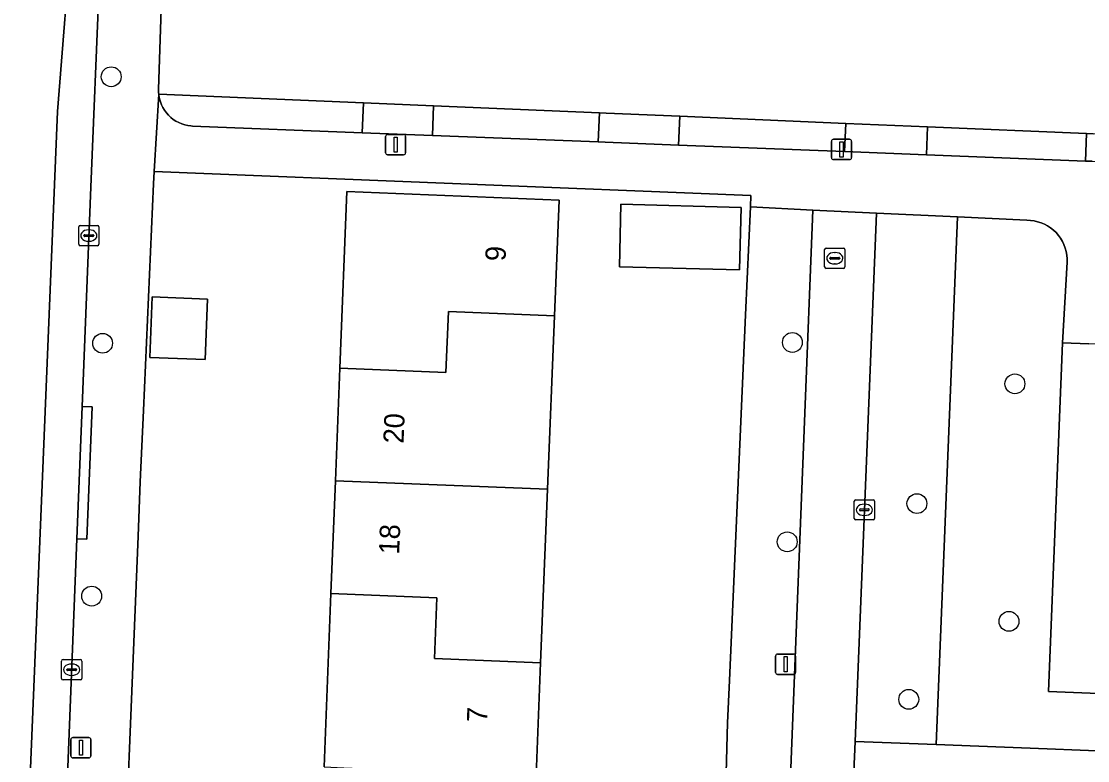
# Model space of a CAD drawing. Extents: x 160786 to 161429, y 386828 to 387485.
# Drawn here: x 160994.1 to 161046.7, y 387133.9 to 387170.3 of the extents above; entities that cross this region are included whole.
import ezdxf

# ---------------------------------------------------------------- set-up
doc = ezdxf.new("R2010")
doc.units = 0
for name, color, linetype in [('IMGEO_Boom', 7, 'Continuous'), ('IMGEO_Erf', 7, 'Continuous'), ('IMGEO_Groenvoorziening', 7, 'Continuous'), ('IMGEO_Haag', 7, 'Continuous'), ('IMGEO_Hek', 7, 'Continuous'), ('IMGEO_Kolk', 7, 'Continuous'), ('IMGEO_Lichtmast', 7, 'Continuous'), ('IMGEO_Muur', 7, 'Continuous'), ('IMGEO_Pand', 7, 'Continuous'), ('IMGEO_Pand_nummerreeks', 7, 'Continuous'), ('IMGEO_Rijbaan_lokaal_gesloten', 7, 'Continuous'), ('IMGEO_Rijbaan_lokaal_open', 7, 'Continuous'), ('IMGEO_Rioolput', 7, 'Continuous'), ('IMGEO_Voetpad_open', 7, 'Continuous')]:
    doc.layers.add(name, color=color, linetype=linetype)

msp = doc.modelspace()

# ---------------------------------------------------------------- linework, layer by layer
at = {"layer": 'IMGEO_Boom'}
for centre in [(160998.57, 387167.579), (160998.146, 387154.446), (161032.148, 387154.486), (161043.117, 387152.447), (161038.286, 387146.546), (161031.893, 387144.662), (160997.607, 387141.987), (161042.824, 387140.743), (161037.885, 387136.899)]:
    msp.add_circle(centre, 0.489, dxfattribs=at)
at = {"layer": 'IMGEO_Erf'}
for points in [[(161001.282, 387178.308), (161000.924, 387167.442), (161000.908, 387166.96), (161000.909, 387166.804), (161000.917, 387166.722), (161011.004, 387166.293), (161014.462, 387166.146), (161022.636, 387165.799), (161022.975, 387165.785), (161026.6, 387165.631), (161034.783, 387165.283), (161038.81, 387165.111), (161046.647, 387164.778), (161046.982, 387164.764)], [(161027.194, 387094.161), (161027.875, 387107.655), (161028.13, 387113.832), (161028.779, 387129.546), (161028.947, 387135.737), (161029.04, 387137.835), (161029.84, 387155.841), (161030.077, 387161.162), (161030.102, 387161.725), (161000.686, 387162.908), (161000.66, 387162.309), (161000.158, 387151.128), (161000, 387147.614), (160999.903, 387144.949), (160999.003, 387122.831), (160998.769, 387116.651), (160997.874, 387094.753)], [(161009.062, 387133.568), (161009.403, 387142.115), (161009.624, 387147.667), (161009.845, 387153.217), (161010.192, 387161.919), (161020.647, 387161.502), (161020.42, 387155.798), (161020.079, 387147.251), (161019.738, 387138.702), (161019.517, 387133.152)]]:
    msp.add_lwpolyline(points, dxfattribs=at)
for points in [[(161029.62, 387161.143), (161029.542, 387158.057), (161023.621, 387158.206), (161023.699, 387161.293)], [(161000.469, 387153.748), (161000.588, 387156.734), (161003.323, 387156.625), (161003.205, 387153.64)]]:
    msp.add_lwpolyline(points, close=True, dxfattribs=at)
at = {"layer": 'IMGEO_Groenvoorziening'}
for points in [[(161011.004, 387166.293), (161000.917, 387166.722), (161000.924, 387166.648), (161000.953, 387166.495), (161000.996, 387166.345), (161001.051, 387166.199), (161001.12, 387166.059), (161001.201, 387165.925), (161001.293, 387165.799), (161001.396, 387165.682), (161001.51, 387165.575), (161001.632, 387165.478), (161001.763, 387165.392), (161001.901, 387165.319), (161002.044, 387165.258), (161002.193, 387165.21), (161002.345, 387165.176), (161002.5, 387165.155), (161002.582, 387165.15), (161010.942, 387164.822)], [(161022.636, 387165.799), (161014.462, 387166.146), (161014.4, 387164.687), (161022.575, 387164.366)], [(161034.783, 387165.283), (161026.6, 387165.631), (161026.54, 387164.21), (161034.724, 387163.89)], [(161046.647, 387164.778), (161038.81, 387165.111), (161038.751, 387163.732), (161046.59, 387163.424)], [(161039.235, 387134.676), (161040.286, 387160.671), (161036.29, 387160.86), (161035.238, 387134.832)]]:
    msp.add_lwpolyline(points, close=True, dxfattribs=at)
msp.add_lwpolyline([(161049.704, 387137.084), (161044.773, 387137.281), (161045.459, 387154.475), (161045.699, 387158.435), (161045.698, 387158.613), (161045.681, 387158.791), (161045.649, 387158.967), (161045.601, 387159.138), (161045.537, 387159.305), (161045.459, 387159.466), (161045.367, 387159.619), (161045.262, 387159.763), (161045.144, 387159.897), (161045.015, 387160.02), (161044.875, 387160.131), (161044.726, 387160.229), (161044.569, 387160.313), (161044.405, 387160.383), (161044.235, 387160.438), (161044.061, 387160.478), (161043.884, 387160.502), (161043.706, 387160.51), (161040.286, 387160.671), (161039.235, 387134.676), (161044.706, 387134.463), (161049.591, 387134.273)], dxfattribs=at)
at = {"layer": 'IMGEO_Haag'}
for points in [[(161011.004, 387166.293), (161000.917, 387166.722), (161000.924, 387166.648), (161000.953, 387166.495), (161000.996, 387166.345), (161001.051, 387166.199), (161001.12, 387166.059), (161001.201, 387165.925), (161001.293, 387165.799), (161001.396, 387165.682), (161001.51, 387165.575), (161001.632, 387165.478), (161001.763, 387165.392), (161001.901, 387165.319), (161002.044, 387165.258), (161002.193, 387165.21), (161002.345, 387165.176), (161002.5, 387165.155), (161002.582, 387165.15), (161010.942, 387164.822)], [(161014.462, 387166.146), (161014.4, 387164.687), (161022.575, 387164.366), (161022.636, 387165.799)], [(161034.783, 387165.283), (161026.6, 387165.631), (161026.54, 387164.21), (161034.724, 387163.89)], [(161046.647, 387164.778), (161038.81, 387165.111), (161038.751, 387163.732), (161046.59, 387163.424)]]:
    msp.add_lwpolyline(points, close=True, dxfattribs=at)
at = {"layer": 'IMGEO_Hek'}
msp.add_lwpolyline([(161097.214, 387162.854), (161087.423, 387163.212), (161083.345, 387163.361), (161081.407, 387163.432), (161075.331, 387163.654), (161075.116, 387163.662), (161074.598, 387163.681), (161071.304, 387163.802), (161070.928, 387163.815), (161063.158, 387164.099), (161059.142, 387164.246), (161052.353, 387164.535), (161051.029, 387164.592), (161046.982, 387164.764), (161046.647, 387164.778), (161038.81, 387165.111), (161034.783, 387165.283), (161026.6, 387165.631), (161022.975, 387165.785), (161022.636, 387165.799), (161014.462, 387166.146), (161011.004, 387166.293), (161000.917, 387166.722)], dxfattribs=at)
at = {"layer": 'IMGEO_Kolk'}
for p, q in [((160996.966, 387159.328), (160996.966, 387160.18)), ((160997.041, 387160.254), (160997.893, 387160.254)), ((160997.454, 387160.034), (160997.479, 387160.034)), ((160997.967, 387160.18), (160997.967, 387159.328)), ((160997.225, 387159.748), (160997.225, 387159.76)), ((160997.663, 387159.711), (160997.265, 387159.711)), ((160997.268, 387159.797), (160997.666, 387159.797)), ((160997.477, 387159.474), (160997.452, 387159.474)), ((160997.709, 387159.76), (160997.709, 387159.748)), ((160997.893, 387159.254), (160997.041, 387159.254)), ((161035.197, 387145.813), (161035.197, 387146.665)), ((161035.272, 387146.739), (161036.124, 387146.739)), ((161035.499, 387146.282), (161035.897, 387146.282)), ((161035.685, 387146.519), (161035.71, 387146.519)), ((161036.198, 387146.665), (161036.198, 387145.813)), ((161036.124, 387145.739), (161035.272, 387145.739)), ((161035.456, 387146.233), (161035.456, 387146.245)), ((161035.894, 387146.196), (161035.496, 387146.196)), ((161035.708, 387145.959), (161035.683, 387145.959)), ((161035.94, 387146.245), (161035.94, 387146.233)), ((160996.121, 387137.936), (160996.121, 387138.788)), ((160996.196, 387138.862), (160997.048, 387138.862)), ((160996.423, 387138.405), (160996.821, 387138.405)), ((160996.609, 387138.642), (160996.634, 387138.642)), ((160997.122, 387138.788), (160997.122, 387137.936)), ((160997.048, 387137.862), (160996.196, 387137.862)), ((160996.38, 387138.356), (160996.38, 387138.368)), ((160996.818, 387138.319), (160996.42, 387138.319)), ((160996.632, 387138.082), (160996.607, 387138.082)), ((160996.864, 387138.368), (160996.864, 387138.356))]:
    msp.add_line(p, q, dxfattribs=at)
for points in [[(160996.966, 387159.328), (160996.966, 387160.18)], [(160997.041, 387160.254), (160997.893, 387160.254)], [(160997.967, 387160.18), (160997.967, 387159.328)], [(160997.893, 387159.254), (160997.041, 387159.254)], [(161035.197, 387145.813), (161035.197, 387146.665)], [(161035.272, 387146.739), (161036.124, 387146.739)], [(161036.198, 387146.665), (161036.198, 387145.813)], [(161036.124, 387145.739), (161035.272, 387145.739)], [(160996.121, 387137.936), (160996.121, 387138.788)], [(160996.196, 387138.862), (160997.048, 387138.862)], [(160997.122, 387138.788), (160997.122, 387137.936)], [(160997.048, 387137.862), (160996.196, 387137.862)]]:
    msp.add_lwpolyline(points, dxfattribs=at)
for centre, radius, start, end in [((160997.043, 387160.178), 0.0765, 91.552, 178.448), ((160997.043, 387160.178), 0.0765, 91.552, 178.448), ((160997.891, 387160.178), 0.0765, 1.552, 88.448), ((160997.891, 387160.178), 0.0765, 1.552, 88.448), ((160997.265, 387159.757), 0.0403, 85.8775, 175.7526), ((160997.262, 387159.747), 0.0366, 178.938, 274.7102), ((160997.666, 387159.754), 0.043, 264.8664, 352.4533), ((160997.67, 387159.759), 0.0386, 1.7309, 96.639), ((160997.043, 387159.33), 0.0765, 181.552, 268.448), ((160997.043, 387159.33), 0.0765, 181.552, 268.448), ((160997.891, 387159.33), 0.0765, 271.552, 358.448), ((160997.891, 387159.33), 0.0765, 271.552, 358.448), ((161035.274, 387146.663), 0.0765, 91.552, 178.448), ((161035.274, 387146.663), 0.0765, 91.552, 178.448), ((161035.496, 387146.242), 0.0403, 85.8775, 175.7526), ((161035.901, 387146.244), 0.0386, 1.7309, 96.639), ((161036.122, 387146.663), 0.0765, 1.552, 88.448), ((161036.122, 387146.663), 0.0765, 1.552, 88.448), ((161035.274, 387145.815), 0.0765, 181.552, 268.448), ((161035.274, 387145.815), 0.0765, 181.552, 268.448), ((161035.493, 387146.232), 0.0366, 178.938, 274.7102), ((161035.897, 387146.239), 0.043, 264.8664, 352.4533), ((161036.122, 387145.815), 0.0765, 271.552, 358.448), ((161036.122, 387145.815), 0.0765, 271.552, 358.448), ((160996.198, 387138.786), 0.0765, 91.552, 178.448), ((160996.198, 387138.786), 0.0765, 91.552, 178.448), ((160996.42, 387138.365), 0.0403, 85.8775, 175.7526), ((160996.825, 387138.367), 0.0386, 1.7309, 96.639), ((160997.046, 387138.786), 0.0765, 1.552, 88.448), ((160997.046, 387138.786), 0.0765, 1.552, 88.448), ((160996.198, 387137.938), 0.0765, 181.552, 268.448), ((160996.198, 387137.938), 0.0765, 181.552, 268.448), ((160996.417, 387138.355), 0.0366, 178.938, 274.7102), ((160996.821, 387138.362), 0.043, 264.8664, 352.4533), ((160997.046, 387137.938), 0.0765, 271.552, 358.448), ((160997.046, 387137.938), 0.0765, 271.552, 358.448)]:
    msp.add_arc(centre, radius, start, end, dxfattribs=at)
for centre, major_axis, ratio, start_param, end_param in [((160997.453, 387159.754), (-0.387, 0.002), 0.722429, 4.712389, 7.853982), ((160997.478, 387159.754), (-0.39, 0.002), 0.717154, 1.570796, 4.712389), ((161035.684, 387146.239), (-0.387, 0.002), 0.722429, 4.712389, 7.853982), ((161035.709, 387146.239), (-0.39, 0.002), 0.717154, 1.570796, 4.712389), ((160996.608, 387138.362), (-0.387, 0.002), 0.722429, 4.712389, 7.853982), ((160996.633, 387138.362), (-0.39, 0.002), 0.717154, 1.570796, 4.712389)]:
    msp.add_ellipse(centre, major_axis=major_axis, ratio=ratio, start_param=start_param, end_param=end_param, dxfattribs=at)
at = {"layer": 'IMGEO_Lichtmast'}
for p, q in [((161012.193, 387164.734), (161012.983, 387164.734)), ((161012.983, 387164.734), (161012.193, 387164.734)), ((161012.093, 387163.834), (161012.093, 387164.634)), ((161012.093, 387164.634), (161012.093, 387163.834)), ((161013.083, 387164.634), (161013.083, 387163.834)), ((161013.083, 387163.834), (161013.083, 387164.634)), ((161034.074, 387163.596), (161034.074, 387164.396)), ((161034.074, 387164.396), (161034.074, 387163.596)), ((161034.174, 387164.496), (161034.964, 387164.496)), ((161034.964, 387164.496), (161034.174, 387164.496)), ((161035.064, 387164.396), (161035.064, 387163.596)), ((161035.064, 387163.596), (161035.064, 387164.396)), ((161012.983, 387163.734), (161012.193, 387163.734)), ((161012.193, 387163.734), (161012.983, 387163.734)), ((161034.964, 387163.496), (161034.174, 387163.496)), ((161034.174, 387163.496), (161034.964, 387163.496)), ((161031.317, 387138.232), (161031.317, 387139.032)), ((161031.317, 387139.032), (161031.317, 387138.232)), ((161031.417, 387139.132), (161032.207, 387139.132)), ((161032.207, 387139.132), (161031.417, 387139.132)), ((161032.307, 387139.032), (161032.307, 387138.232)), ((161032.307, 387138.232), (161032.307, 387139.032)), ((161032.207, 387138.132), (161031.417, 387138.132)), ((161031.417, 387138.132), (161032.207, 387138.132)), ((160996.579, 387134.119), (160996.579, 387134.919)), ((160996.579, 387134.919), (160996.579, 387134.119)), ((160996.679, 387135.019), (160997.469, 387135.019)), ((160997.469, 387135.019), (160996.679, 387135.019)), ((160997.569, 387134.919), (160997.569, 387134.119)), ((160997.569, 387134.119), (160997.569, 387134.919)), ((160997.469, 387134.019), (160996.679, 387134.019)), ((160996.679, 387134.019), (160997.469, 387134.019))]:
    msp.add_line(p, q, dxfattribs=at)
for points in [[(161012.513, 387164.609), (161012.663, 387164.609), (161012.663, 387163.859), (161012.513, 387163.859), (161012.513, 387164.609)], [(161034.494, 387164.371), (161034.644, 387164.371), (161034.644, 387163.621), (161034.494, 387163.621), (161034.494, 387164.371)], [(161031.737, 387139.007), (161031.887, 387139.007), (161031.887, 387138.257), (161031.737, 387138.257), (161031.737, 387139.007)], [(160996.999, 387134.894), (160997.149, 387134.894), (160997.149, 387134.144), (160996.999, 387134.144), (160996.999, 387134.894)]]:
    msp.add_lwpolyline(points, dxfattribs=at)
for centre, start, end in [((161012.193, 387164.634), 90, 180), ((161012.193, 387164.634), 90, 180), ((161012.983, 387164.634), 0, 90), ((161012.983, 387164.634), 360, 90), ((161034.174, 387164.396), 90, 180), ((161034.174, 387164.396), 90, 180), ((161034.964, 387164.396), 0, 90), ((161034.964, 387164.396), 360, 90), ((161012.193, 387163.834), 180, 270), ((161012.193, 387163.834), 180, 270), ((161012.983, 387163.834), 270, 0), ((161012.983, 387163.834), 270, 0), ((161034.174, 387163.596), 180, 270), ((161034.174, 387163.596), 180, 270), ((161034.964, 387163.596), 270, 0), ((161034.964, 387163.596), 270, 0), ((161031.417, 387139.032), 90, 180), ((161031.417, 387139.032), 90, 180), ((161032.207, 387139.032), 0, 90), ((161032.207, 387139.032), 360, 90), ((161031.417, 387138.232), 180, 270), ((161031.417, 387138.232), 180, 270), ((161032.207, 387138.232), 270, 0), ((161032.207, 387138.232), 270, 0), ((160996.679, 387134.919), 90, 180), ((160996.679, 387134.919), 90, 180), ((160997.469, 387134.919), 0, 90), ((160997.469, 387134.919), 360, 90), ((160996.679, 387134.119), 180, 270), ((160996.679, 387134.119), 180, 270), ((160997.469, 387134.119), 270, 0), ((160997.469, 387134.119), 270, 0)]:
    msp.add_arc(centre, 0.1, start, end, dxfattribs=at)
at = {"layer": 'IMGEO_Muur'}
for points in [[(161000.66, 387162.309), (161000.158, 387151.128)], [(161029.84, 387155.841), (161029.04, 387137.835)]]:
    msp.add_lwpolyline(points, dxfattribs=at)
at = {"layer": 'IMGEO_Pand'}
for points in [[(161020.647, 387161.502), (161010.192, 387161.919), (161009.845, 387153.217), (161015.071, 387153.009), (161015.191, 387156.006), (161020.42, 387155.798)], [(161023.621, 387158.206), (161029.542, 387158.057), (161029.62, 387161.143), (161023.699, 387161.293)], [(161000.469, 387153.748), (161003.205, 387153.64), (161003.323, 387156.625), (161000.588, 387156.734)], [(161015.191, 387156.006), (161015.071, 387153.009), (161009.845, 387153.217), (161009.624, 387147.667), (161020.079, 387147.251), (161020.42, 387155.798)], [(161050.571, 387148.473), (161057.454, 387148.199), (161057.685, 387153.988), (161046.761, 387154.423), (161045.459, 387154.475), (161044.773, 387137.281), (161049.704, 387137.084), (161050.116, 387137.068)], [(161009.624, 387147.667), (161009.403, 387142.115), (161014.629, 387141.907), (161014.51, 387138.91), (161019.738, 387138.702), (161020.079, 387147.251)], [(161019.738, 387138.702), (161014.51, 387138.91), (161014.629, 387141.907), (161009.403, 387142.115), (161009.062, 387133.568), (161010.038, 387133.529), (161019.517, 387133.152)]]:
    msp.add_lwpolyline(points, close=True, dxfattribs=at)
at = {"layer": 'IMGEO_Rijbaan_lokaal_gesloten'}
for points in [[(160996.658, 387175.171), (160995.922, 387165.873), (160993.223, 387100.345), (160995.117, 387100.282), (160995.759, 387116.531), (160996.02, 387123.147), (160996.876, 387144.816), (160997.133, 387151.331), (160997.56, 387162.14), (160998.791, 387192.018), (160998.93, 387196.297), (160999.473, 387210.041), (161000, 387223.379), (161001.181, 387250), (161001.845, 387266.642), (161001.903, 387268.799), (161001.773, 387270.872)], [(160997.526, 387268.031), (160993.392, 387166.012), (160990.739, 387100.543), (160993.223, 387100.345), (160995.922, 387165.873), (160996.658, 387175.171)]]:
    msp.add_lwpolyline(points, dxfattribs=at)
at = {"layer": 'IMGEO_Rijbaan_lokaal_open'}
msp.add_lwpolyline([(161033.268, 387085.375), (161033.917, 387101.145), (161033.972, 387102.795), (161034.974, 387128.863), (161035.238, 387134.832), (161036.29, 387160.86), (161033.162, 387161.003), (161030.095, 387083.537)], dxfattribs=at)
at = {"layer": 'IMGEO_Rioolput'}
for p, q in [((161033.738, 387158.211), (161033.738, 387159.063)), ((161033.813, 387159.137), (161034.665, 387159.137)), ((161034.226, 387158.917), (161034.251, 387158.917)), ((161034.739, 387159.063), (161034.739, 387158.211)), ((161033.997, 387158.631), (161033.997, 387158.643)), ((161034.435, 387158.594), (161034.037, 387158.594)), ((161034.04, 387158.68), (161034.438, 387158.68)), ((161034.249, 387158.357), (161034.224, 387158.357)), ((161034.481, 387158.643), (161034.481, 387158.631)), ((161034.665, 387158.137), (161033.813, 387158.137))]:
    msp.add_line(p, q, dxfattribs=at)
for points in [[(161033.738, 387158.211), (161033.738, 387159.063)], [(161033.813, 387159.137), (161034.665, 387159.137)], [(161034.739, 387159.063), (161034.739, 387158.211)], [(161034.665, 387158.137), (161033.813, 387158.137)]]:
    msp.add_lwpolyline(points, dxfattribs=at)
for centre, radius, start, end in [((161033.815, 387159.061), 0.0765, 91.552, 178.448), ((161033.815, 387159.061), 0.0765, 91.552, 178.448), ((161034.663, 387159.061), 0.0765, 1.552, 88.448), ((161034.663, 387159.061), 0.0765, 1.552, 88.448), ((161034.037, 387158.64), 0.0403, 85.8775, 175.7526), ((161034.034, 387158.63), 0.0366, 178.938, 274.7102), ((161034.438, 387158.637), 0.043, 264.8664, 352.4533), ((161034.442, 387158.642), 0.0386, 1.7309, 96.639), ((161033.815, 387158.213), 0.0765, 181.552, 268.448), ((161033.815, 387158.213), 0.0765, 181.552, 268.448), ((161034.663, 387158.213), 0.0765, 271.552, 358.448), ((161034.663, 387158.213), 0.0765, 271.552, 358.448)]:
    msp.add_arc(centre, radius, start, end, dxfattribs=at)
for centre, major_axis, ratio, start_param, end_param in [((161034.225, 387158.637), (-0.387, 0.002), 0.722429, 4.712389, 7.853982), ((161034.25, 387158.637), (-0.39, 0.002), 0.717154, 1.570796, 4.712389)]:
    msp.add_ellipse(centre, major_axis=major_axis, ratio=ratio, start_param=start_param, end_param=end_param, dxfattribs=at)
at = {"layer": 'IMGEO_Voetpad_open'}
for points in [[(160998.791, 387192.018), (160997.56, 387162.14), (160997.133, 387151.331), (160997.632, 387151.312), (160997.375, 387144.797), (160996.876, 387144.816), (160996.02, 387123.147), (160996.519, 387123.128), (160996.258, 387116.512), (160995.759, 387116.531), (160995.117, 387100.282), (160994.91, 387095.041)], [(160997.874, 387094.753), (160998.769, 387116.651), (160999.003, 387122.831), (160999.903, 387144.949), (161000, 387147.614), (161000.158, 387151.128), (161000.66, 387162.309), (161000.686, 387162.908), (161000.917, 387166.722), (161000.909, 387166.804), (161000.908, 387166.96), (161000.924, 387167.442), (161001.282, 387178.308)], [(161046.925, 387163.411), (161046.59, 387163.424), (161038.751, 387163.732), (161034.724, 387163.89), (161026.54, 387164.21), (161022.914, 387164.353), (161022.575, 387164.366), (161014.4, 387164.687), (161010.942, 387164.822), (161002.582, 387165.15), (161002.5, 387165.155), (161002.345, 387165.176), (161002.193, 387165.21), (161002.044, 387165.258), (161001.901, 387165.319), (161001.763, 387165.392), (161001.632, 387165.478), (161001.51, 387165.575), (161001.396, 387165.682), (161001.293, 387165.799), (161001.201, 387165.925), (161001.12, 387166.059), (161001.051, 387166.199), (161000.996, 387166.345), (161000.953, 387166.495), (161000.924, 387166.648), (161000.917, 387166.722), (161000.686, 387162.908), (161030.102, 387161.725), (161030.077, 387161.162), (161033.162, 387161.003), (161036.29, 387160.86), (161040.286, 387160.671), (161043.706, 387160.51), (161043.884, 387160.502), (161044.061, 387160.478), (161044.235, 387160.438), (161044.405, 387160.383), (161044.569, 387160.313), (161044.726, 387160.229), (161044.875, 387160.131), (161045.015, 387160.02), (161045.144, 387159.897), (161045.262, 387159.763), (161045.367, 387159.619), (161045.459, 387159.466), (161045.537, 387159.305), (161045.601, 387159.138), (161045.649, 387158.967), (161045.681, 387158.791), (161045.698, 387158.613), (161045.699, 387158.435), (161045.459, 387154.475), (161046.761, 387154.423)]]:
    msp.add_lwpolyline(points, dxfattribs=at)
for points in [[(161014.462, 387166.146), (161011.004, 387166.293), (161010.942, 387164.822), (161014.4, 387164.687)], [(161026.6, 387165.631), (161022.975, 387165.785), (161022.636, 387165.799), (161022.575, 387164.366), (161022.914, 387164.353), (161026.54, 387164.21)], [(161038.81, 387165.111), (161034.783, 387165.283), (161034.724, 387163.89), (161038.751, 387163.732)], [(161052.353, 387164.535), (161051.81, 387164.558), (161051.029, 387164.592), (161046.982, 387164.764), (161046.647, 387164.778), (161046.59, 387163.424), (161046.925, 387163.411), (161050.972, 387163.252), (161051.753, 387163.221), (161052.296, 387163.2)], [(161033.162, 387161.003), (161030.077, 387161.162), (161029.84, 387155.841), (161029.04, 387137.835), (161028.947, 387135.737), (161028.779, 387129.546), (161028.13, 387113.832), (161027.875, 387107.655), (161027.194, 387094.161), (161027.444, 387094.152), (161027.348, 387091.408), (161027.064, 387091.418), (161027.012, 387090.342), (161026.698, 387083.735), (161027.077, 387083.72), (161030.095, 387083.537)], [(160997.133, 387151.331), (160996.876, 387144.816), (160997.375, 387144.797), (160997.632, 387151.312)], [(161092.948, 387132.584), (161087.709, 387132.788), (161086.71, 387132.827), (161086.258, 387132.845), (161074.979, 387133.284), (161073.98, 387133.323), (161073.624, 387133.337), (161063.737, 387133.722), (161062.738, 387133.761), (161062.414, 387133.774), (161051.003, 387134.218), (161050.004, 387134.257), (161049.591, 387134.273), (161044.706, 387134.463), (161039.235, 387134.676), (161035.238, 387134.832), (161034.974, 387128.863), (161039.845, 387128.705), (161044.372, 387128.558), (161056.519, 387128.095), (161068.52, 387127.638), (161080.52, 387127.18), (161092.671, 387126.717), (161092.971, 387126.705)]]:
    msp.add_lwpolyline(points, close=True, dxfattribs=at)

# ---------------------------------------------------------------- texts
at = {"layer": 'IMGEO_Pand_nummerreeks'}
for s, rotation, p in [('9', 87.721, (161018.005, 387158.476)), ('20', 87.7197, (161012.979, 387149.492)), ('18', 87.7173, (161012.762, 387144.028)), ('7', 87.7141, (161017.098, 387135.753))]:
    msp.add_text(s, height=1, rotation=rotation, dxfattribs=at).set_placement(p)

doc.saveas('drawing.dxf')
